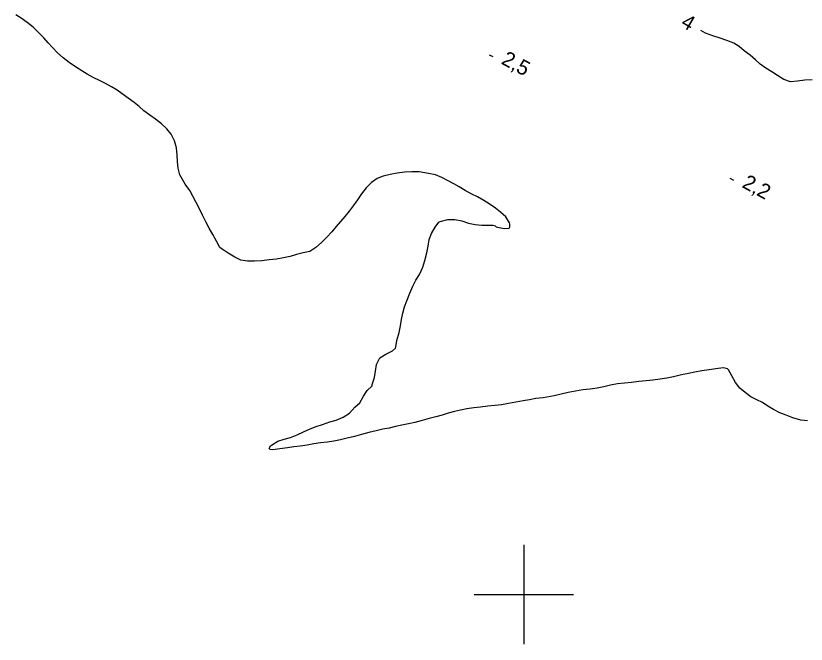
# Model space of a CAD drawing. Extents: x 219136 to 222520, y 5421589 to 5424530.
# Drawn here: x 221097.9 to 221256.8, y 5422790 to 5422916.4 of the extents above; entities that cross this region are included whole.
import ezdxf

# ---------------------------------------------------------------- set-up
doc = ezdxf.new("R2010")
doc.units = 0
for name, color, linetype in [('Level 2', 7, 'Continuous'), ('Level 3', 7, 'Continuous'), ('Level 4', 7, 'Continuous'), ('Level 61', 7, 'Continuous')]:
    doc.layers.add(name, color=color, linetype=linetype)

msp = doc.modelspace()

# ---------------------------------------------------------------- linework, layer by layer
at = {"layer": 'Level 2'}
msp.add_lwpolyline([(221257.93, 5422903.48), (221256.45, 5422903.42), (221254.97, 5422903.19), (221253.6, 5422903.07), (221252.26, 5422903.53), (221250.96, 5422904.37), (221249.81, 5422905.12), (221248.61, 5422905.84), (221247.49, 5422906.63), (221246.54, 5422907.49), (221245.49, 5422908.42), (221244.29, 5422909.34), (221243.28, 5422910.17), (221242.17, 5422910.88), (221240.82, 5422911.4), (221239.44, 5422911.86), (221237.98, 5422912.3), (221236.52, 5422912.88), (221235.54, 5422913.42)], dxfattribs=at)
at = {"layer": 'Level 3'}
for p, q in [((221193.02, 5422908.54), (221193.73, 5422908.16)), ((221241.42, 5422883.72), (221242.12, 5422883.34))]:
    msp.add_line(p, q, dxfattribs=at)
at = {"layer": 'Level 4'}
for points in [[(221138.9, 5422869.75), (221138.2, 5422871.02), (221137.46, 5422872.38), (221136.75, 5422873.68), (221136.07, 5422874.92), (221135.36, 5422876.27), (221134.8, 5422877.54), (221134.14, 5422878.83), (221133.46, 5422880.07), (221132.81, 5422881.21), (221131.9, 5422882.53), (221130.81, 5422884.4), (221130.49, 5422885.72), (221130.35, 5422886.99), (221130.3, 5422888.39), (221130.13, 5422889.82), (221129.77, 5422891.21), (221129.08, 5422892.58), (221128.21, 5422893.61), (221127.13, 5422894.65), (221125.95, 5422895.59), (221124.79, 5422896.37), (221123.62, 5422897.26), (221122.65, 5422898.09), (221121.63, 5422898.91), (221120.45, 5422899.8), (221119.26, 5422900.69), (221118.2, 5422901.38), (221117.06, 5422902.06), (221115.88, 5422902.73), (221114.67, 5422903.35), (221113.41, 5422903.98), (221112.21, 5422904.65), (221111.1, 5422905.31), (221109.84, 5422906.11), (221108.6, 5422906.99), (221107.4, 5422907.93), (221106.23, 5422908.94), (221105.23, 5422909.99), (221104.37, 5422910.94), (221103.5, 5422911.93), (221102.43, 5422913.03), (221101.36, 5422914.06), (221100.16, 5422915.01), (221098.91, 5422915.88), (221097.85, 5422916.57)], [(221183.5, 5422883.83), (221182.2, 5422884.36), (221180.85, 5422884.68), (221178.96, 5422884.95), (221177.49, 5422884.98), (221175.97, 5422884.89), (221174.52, 5422884.71), (221173.09, 5422884.47), (221171.73, 5422884.13), (221170.5, 5422883.61), (221169.33, 5422882.86), (221168.29, 5422881.78), (221167.37, 5422880.54), (221166.53, 5422879.33), (221165.68, 5422878.16), (221164.85, 5422877.07), (221163.99, 5422876.03), (221163.13, 5422874.98), (221162.26, 5422873.96), (221161.38, 5422872.9), (221160.38, 5422871.84), (221159.3, 5422870.77), (221158.2, 5422869.74), (221156.97, 5422868.96), (221155.61, 5422868.68), (221154.28, 5422868.39), (221153.03, 5422867.95), (221151.69, 5422867.68), (221150.23, 5422867.45), (221148.76, 5422867.26), (221147.28, 5422867.09), (221145.82, 5422867), (221144.4, 5422867.02), (221143.1, 5422867.25), (221141.85, 5422867.85), (221140.57, 5422868.62), (221139.37, 5422869.42), (221138.9, 5422869.75)], [(221162.28, 5422835.07), (221163.63, 5422835.65), (221164.91, 5422836.46), (221166, 5422837.65), (221167.03, 5422838.53), (221167.73, 5422839.87), (221168.49, 5422841.03), (221169.47, 5422841.93), (221169.51, 5422842.2), (221169.94, 5422843.6), (221170.16, 5422844.89), (221170.38, 5422846.24), (221171.06, 5422847.6), (221172.21, 5422848.33), (221173.55, 5422848.99), (221174.17, 5422849.52), (221174.24, 5422849.8), (221174.43, 5422851.05), (221174.9, 5422852.66), (221175.16, 5422854.01), (221175.39, 5422855.28), (221175.66, 5422856.55), (221176.02, 5422857.83), (221176.48, 5422859.06), (221177.07, 5422860.61), (221177.64, 5422861.98), (221178.25, 5422863.18), (221179.02, 5422864.37), (221179.66, 5422865.82), (221180.05, 5422867.14), (221180.48, 5422868.68), (221180.73, 5422870.01), (221180.98, 5422871.36), (221181.42, 5422872.56), (221182.13, 5422873.84), (221182.91, 5422874.83), (221183.17, 5422875), (221184.72, 5422875.37), (221186.14, 5422875.39), (221187.52, 5422875.1), (221188.85, 5422874.67), (221190.21, 5422874.41), (221191.57, 5422874.28), (221192.96, 5422874.25), (221193.76, 5422874.28), (221194.24, 5422874.11), (221194.44, 5422873.95), (221194.69, 5422873.89), (221196.03, 5422873.59), (221197.05, 5422873.66), (221197.14, 5422873.94), (221197.16, 5422874.46), (221197.07, 5422874.71), (221196.34, 5422875.91), (221195.32, 5422876.88), (221194.27, 5422877.71), (221192.99, 5422878.56), (221191.92, 5422879.21), (221190.67, 5422879.93), (221189.56, 5422880.52), (221188.22, 5422881.25), (221186.99, 5422881.96), (221185.9, 5422882.56), (221184.75, 5422883.19), (221183.5, 5422883.83)], [(221257, 5422834.92), (221255.7, 5422835.07), (221254.07, 5422835.53), (221252.74, 5422836.02), (221251.45, 5422836.52), (221250.2, 5422837.16), (221249.02, 5422837.89), (221247.95, 5422838.58), (221246.8, 5422839.16), (221245.6, 5422839.77), (221244.47, 5422840.58), (221243.43, 5422841.49), (221242.54, 5422842.65), (221241.82, 5422843.96), (221241.12, 5422845.19), (221240.9, 5422845.35), (221240.67, 5422845.46), (221240.42, 5422845.52), (221240.06, 5422845.54), (221238.59, 5422845.36), (221237.26, 5422845.15), (221235.8, 5422844.94), (221234.39, 5422844.69), (221233.1, 5422844.46), (221231.67, 5422844.14), (221230.09, 5422843.78), (221228.73, 5422843.48), (221227.37, 5422843.26), (221225.94, 5422843.06), (221224.58, 5422842.95), (221223.11, 5422842.8), (221221.64, 5422842.65), (221220.21, 5422842.52), (221218.8, 5422842.34), (221217.42, 5422842.07)], [(221217.42, 5422842.07), (221216.07, 5422841.78), (221214.74, 5422841.5), (221213.32, 5422841.29), (221211.83, 5422841.12), (221210.34, 5422840.88), (221208.9, 5422840.6), (221207.48, 5422840.26), (221206.1, 5422839.94), (221203.85, 5422839.56), (221202.38, 5422839.38), (221201.11, 5422839.17), (221199.87, 5422838.96), (221198.35, 5422838.69), (221196.89, 5422838.41), (221195.49, 5422838.15), (221194.16, 5422837.98), (221192.76, 5422837.83), (221191.3, 5422837.68), (221189.92, 5422837.53), (221188.55, 5422837.35), (221187.28, 5422837.09), (221186.03, 5422836.77), (221184.77, 5422836.44), (221183.55, 5422836.04), (221182.29, 5422835.72), (221180.98, 5422835.36), (221179.53, 5422834.95), (221178.1, 5422834.59), (221176.77, 5422834.31), (221175.47, 5422834.03), (221174.19, 5422833.75), (221172.94, 5422833.45), (221171.66, 5422833.21), (221170.3, 5422832.92), (221168.83, 5422832.57), (221167.36, 5422832.19), (221165.93, 5422831.79), (221164.5, 5422831.42), (221163.1, 5422831.08), (221161.77, 5422830.83), (221160.49, 5422830.65), (221159.11, 5422830.46), (221157.74, 5422830.27), (221156.4, 5422830.05), (221155.05, 5422829.84), (221153.75, 5422829.69), (221152.46, 5422829.46), (221150.91, 5422829.26), (221149.51, 5422829.05), (221148.98, 5422829.14), (221148.8, 5422829.34), (221148.89, 5422829.59), (221149.04, 5422829.81), (221149.28, 5422830.02), (221150.54, 5422830.82), (221151.78, 5422831.21), (221153.09, 5422831.56), (221154.43, 5422832.09), (221155.69, 5422832.73), (221157.01, 5422833.31), (221158.26, 5422833.77), (221159.48, 5422834.2), (221160.99, 5422834.69), (221162.28, 5422835.07)]]:
    msp.add_lwpolyline(points, dxfattribs=at)
at = {"layer": 'Level 61'}
for points in [[(221200, 5422810), (221200, 5422800), (221200, 5422790)], [(221190, 5422800), (221200, 5422800), (221210, 5422800)]]:
    msp.add_lwpolyline(points, dxfattribs=at)

# ---------------------------------------------------------------- texts
at = {"layer": 'Level 2'}
msp.add_text('4', height=3, rotation=329.8833, dxfattribs=at).set_placement((221231.35, 5422914.34))
at = {"layer": 'Level 3'}
for s, p in [('2,5', (221195.27, 5422906.8)), ('2,2', (221243.66, 5422881.98))]:
    msp.add_text(s, height=3, rotation=331.383, dxfattribs=at).set_placement(p)

doc.saveas('drawing.dxf')
